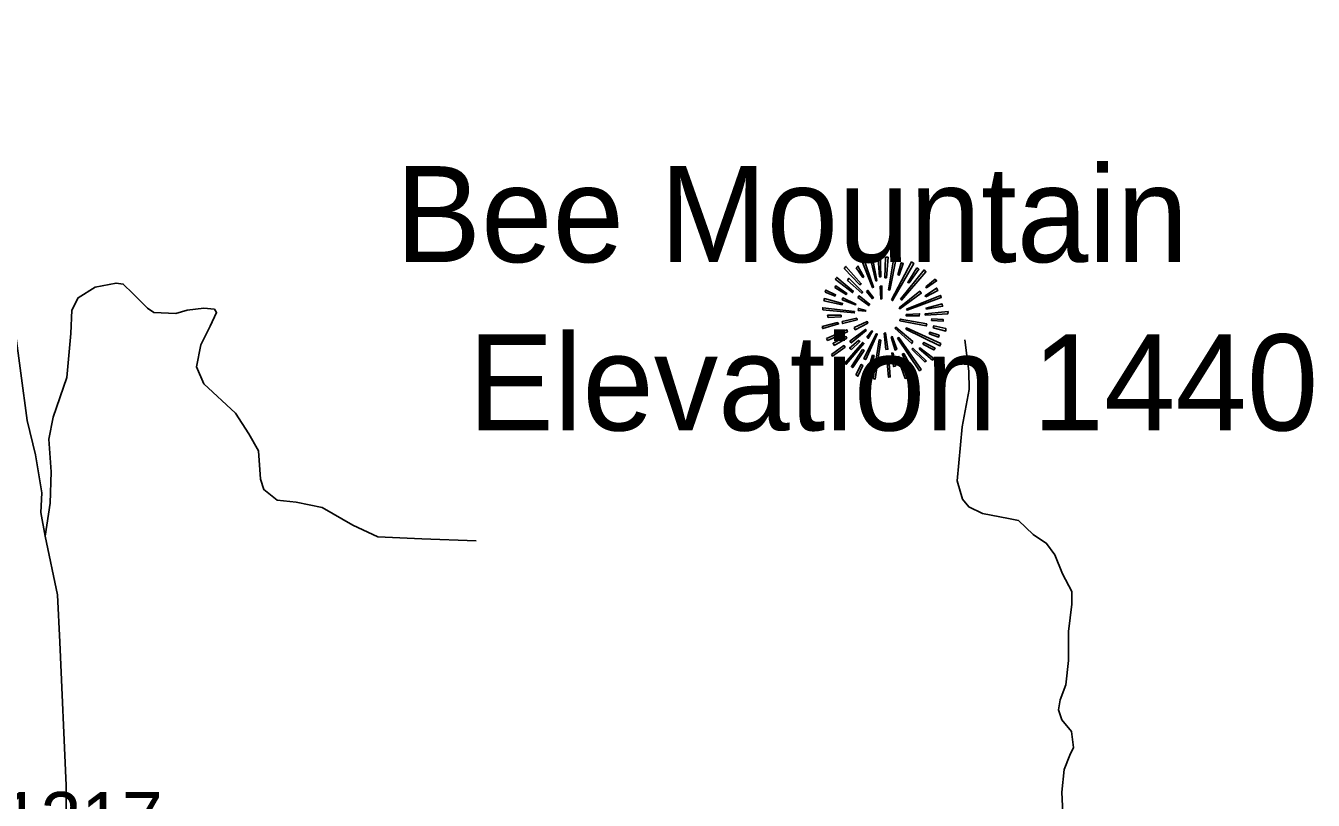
# Model space of a CAD drawing. Extents: x 1159738 to 1321356, y 736314 to 882035.
# Drawn here: x 1222589 to 1225537, y 798191 to 799965 of the extents above; entities that cross this region are included whole.
import ezdxf

# ---------------------------------------------------------------- set-up
doc = ezdxf.new("R2010")
doc.units = 0
for name, color, linetype in [('Exist Geographical Mountain Summit CELL', 7, 'Continuous'), ('Exist Geographical Mountain Summit Elevation Number Label', 7, 'Continuous'), ('Exist Geographical Mountain Summit Label', 7, 'Continuous'), ('Exist Road Non-System Type 51', 7, 'Continuous'), ('Exist Road Secondary Type 51 Number Label', 7, 'Continuous')]:
    doc.layers.add(name, color=color, linetype=linetype)

msp = doc.modelspace()

# ---------------------------------------------------------------- linework, layer by layer
at = {"layer": 'Exist Geographical Mountain Summit CELL'}
for points in [[(1224501.4, 799432.2), (1224527.6, 799365.3), (1224530.5, 799366.4), (1224506.5, 799434.7)], [(1224540, 799441.6), (1224544, 799389.6), (1224547.2, 799390), (1224545.8, 799442.7)], [(1224556, 799387.5), (1224559.9, 799387.5), (1224563.6, 799434.7), (1224558.1, 799434.7)], [(1224568, 799359.1), (1224582.9, 799436.2), (1224577.4, 799438), (1224564.7, 799359.9)], [(1224462.9, 799408.9), (1224498.9, 799371.5), (1224502.2, 799374), (1224467, 799413.7)], [(1224490.5, 799410.4), (1224506.1, 799388.6), (1224508, 799390), (1224494.6, 799414.4)], [(1224535.3, 799380.2), (1224537.8, 799381), (1224528.7, 799428.9), (1224524.4, 799427.8)], [(1224571.2, 799337.3), (1224574.1, 799335.5), (1224622.8, 799420.2), (1224617.4, 799423.8)], [(1224585.7, 799394.4), (1224589, 799393.2), (1224598.5, 799420.2), (1224593.8, 799422)], [(1224592.3, 799338.8), (1224594.5, 799336.6), (1224650.1, 799400.9), (1224646.1, 799405.7)], [(1224629.7, 799410.4), (1224608.7, 799376.9), (1224611.6, 799375.8), (1224634.1, 799407.1)], [(1224442.6, 799384.2), (1224482.2, 799353.7), (1224484.4, 799355.9), (1224446.2, 799388.6)], [(1224470.9, 799381.3), (1224503.6, 799352.2), (1224505.8, 799354.4), (1224473.8, 799386.4)], [(1224650.1, 799366.8), (1224651.9, 799364.3), (1224674.8, 799380.6), (1224671.1, 799384.2)], [(1224419.7, 799354.4), (1224442.2, 799345.7), (1224443.3, 799348.6), (1224421.2, 799359.5)], [(1224441.5, 799365.3), (1224467.3, 799349), (1224469.5, 799351.6), (1224444.4, 799369.3)], [(1224494.6, 799342.8), (1224519.6, 799323.8), (1224521.8, 799326.8), (1224497.1, 799346)], [(1224514.2, 799355.9), (1224528, 799339.5), (1224530.1, 799341.7), (1224517.4, 799358.8)], [(1224545.4, 799368.3), (1224546.8, 799339.1), (1224549.4, 799339.5), (1224549.4, 799368.6)], [(1224589, 799318.8), (1224590.8, 799316.3), (1224639.5, 799352.2), (1224636.3, 799356.6)], [(1224606.1, 799315.9), (1224607.2, 799313.7), (1224685.3, 799342.4), (1224683.5, 799347.1)], [(1224650.1, 799343.9), (1224677.7, 799358.8), (1224674.8, 799363.9), (1224648.7, 799346.4)], [(1224414.2, 799314.1), (1224486.2, 799307.1), (1224486.5, 799310.1), (1224414.2, 799319.1)], [(1224416.8, 799335.1), (1224458.2, 799325.7), (1224459.3, 799329), (1224417.9, 799339.9)], [(1224458.2, 799337.3), (1224488.7, 799325.4), (1224489.8, 799327.5), (1224460.4, 799341.4)], [(1224494.9, 799313), (1224512, 799310.8), (1224512.4, 799313), (1224495.6, 799317.3)], [(1224651.9, 799315.9), (1224688.6, 799322.4), (1224687.2, 799327.9), (1224650.5, 799318.1)], [(1224426.3, 799296.7), (1224456, 799298.1), (1224456, 799301.7), (1224425.2, 799301.7)], [(1224458.6, 799287.6), (1224459.6, 799282.8), (1224492.8, 799291.2), (1224492, 799294.8)], [(1224486.2, 799273.4), (1224488.4, 799268.7), (1224517.1, 799283.9), (1224516, 799287.2)], [(1224590.4, 799289.4), (1224651.2, 799277.4), (1224652.3, 799281.8), (1224591.6, 799293)], [(1224605.1, 799303.2), (1224605.1, 799300.3), (1224635.2, 799300.3), (1224635.9, 799305.3)], [(1224648.3, 799302.1), (1224700.6, 799305.3), (1224700.9, 799310.1), (1224648.7, 799305.3)], [(1224663.2, 799290.1), (1224689.7, 799287.9), (1224689.7, 799292.2), (1224663.6, 799293.3)], [(1224412.8, 799276.3), (1224414.2, 799271.2), (1224450.2, 799281.8), (1224448, 799285)], [(1224422.6, 799248.6), (1224425.2, 799244), (1224470.6, 799263.9), (1224469.1, 799268.7)], [(1224476.3, 799242.1), (1224479.3, 799238.5), (1224513.8, 799266.9), (1224512, 799269.4)], [(1224508, 799202.2), (1224512.4, 799200.4), (1224538.9, 799258.8), (1224536.4, 799259.6)], [(1224514.9, 799251.6), (1224518.2, 799248.6), (1224528.3, 799265), (1224526.5, 799266.5)], [(1224554.9, 799260.7), (1224558.8, 799223.6), (1224563.2, 799223.9), (1224558.1, 799261.4)], [(1224579.3, 799272.3), (1224617.8, 799237), (1224620.3, 799241.4), (1224581.1, 799274.5)], [(1224604.3, 799269.8), (1224682.4, 799231.6), (1224684.2, 799237), (1224605.8, 799272.7)], [(1224657.7, 799259.6), (1224678.8, 799251.6), (1224680.6, 799256), (1224659.2, 799262.8)], [(1224667.2, 799273), (1224695.5, 799265.7), (1224696.2, 799271.2), (1224668.2, 799277.4)], [(1224433.9, 799211.9), (1224436.7, 799207.9), (1224465.1, 799229), (1224462.5, 799232.3)], [(1224440.1, 799232.7), (1224469.1, 799249.4), (1224467, 799253), (1224437.9, 799237.7)], [(1224464.8, 799192.3), (1224467.7, 799189.8), (1224508.4, 799237.4), (1224505.5, 799239.5)], [(1224480.1, 799223.6), (1224499.3, 799241.7), (1224496, 799244), (1224475.6, 799226.8)], [(1224529.4, 799156.8), (1224534.1, 799155.6), (1224546.8, 799245), (1224543.6, 799245.8)], [(1224570.9, 799252), (1224579.6, 799222.1), (1224583.6, 799223.9), (1224573, 799253)], [(1224585.4, 799249.7), (1224635.9, 799174.9), (1224639.5, 799177.8), (1224587.9, 799250.8)], [(1224617.8, 799223.9), (1224647.9, 799194.8), (1224651.2, 799197.4), (1224620, 799226.4)], [(1224634.5, 799224.6), (1224665, 799198.9), (1224668.2, 799202.5), (1224636.3, 799227.2)], [(1224643.5, 799235.6), (1224668.6, 799222.5), (1224671.1, 799226.2), (1224645.8, 799239.5)], [(1224504.7, 799223.6), (1224479.7, 799184.4), (1224482.9, 799181.8), (1224508.7, 799221.4)], [(1224519.6, 799166.9), (1224531.6, 799209.7), (1224528, 799210.1), (1224515.2, 799167.9)], [(1224561, 799202.2), (1224564.7, 799159.7), (1224568.7, 799160.7), (1224565.4, 799202.2)], [(1224580.7, 799185.4), (1224575.2, 799215.3), (1224571.9, 799215.3), (1224576.3, 799184.4)], [(1224585.4, 799206.9), (1224602.9, 799157.1), (1224607.2, 799158.9), (1224588.3, 799207.6)], [(1224595.9, 799212.7), (1224611.9, 799183.2), (1224616, 799185.4), (1224599.6, 799214.1)], [(1224489.8, 799165.1), (1224494.6, 799162.2), (1224505.5, 799186.9), (1224502.2, 799189.1)]]:
    msp.add_lwpolyline(points, close=True, dxfattribs=at)
at = {"layer": 'Exist Road Non-System Type 51'}
for points in [[(1222600, 797898.3), (1222599.9, 797953.7), (1222607.1, 797994.5), (1222643.1, 798044.9), (1222671.9, 798092.9), (1222681.5, 798143.3), (1222681.5, 798224.8), (1222667.1, 798553.6), (1222662.3, 798661.6), (1222633.5, 798796), (1222623.8, 798850), (1222626.2, 798895.6), (1222611.8, 798982), (1222592.6, 799061.2), (1222563.8, 799277.2), (1222525.5, 799437.9), (1222527.9, 799529.1), (1222551.8, 799718.7), (1222559, 799793.1), (1222539.7, 799844.6), (1222503.7, 799916.6), (1222458.2, 799964.6)], [(1222633.5, 798796), (1222644.8, 798871.6), (1222647.2, 798943.6), (1222642.4, 799018), (1222652, 799068.4), (1222683.2, 799159.5), (1222692.8, 799260.3), (1222695.1, 799313.1), (1222709.5, 799341.9), (1222747.9, 799365.9), (1222795.9, 799375.5), (1222812.6, 799373.1), (1222834.2, 799351.5), (1222867.8, 799317.9), (1222882.2, 799308.3), (1222932.5, 799305.9), (1222958.9, 799313.1), (1222997.3, 799317.9), (1223021.3, 799315.5), (1223026.1, 799308.3), (1223011.7, 799277.1), (1222990.1, 799233.9), (1222980.5, 799183.5), (1222997.3, 799145.1), (1223069.2, 799078), (1223100.4, 799030), (1223122, 798991.6), (1223126.8, 798926.8), (1223134, 798902.8), (1223165.2, 798878.8), (1223208.3, 798874), (1223268.3, 798862), (1223337.8, 798821.2), (1223395.4, 798794.8), (1223496.1, 798790), (1223620.8, 798785.2)], [(1224965.6, 798130.2), (1224961.8, 798209.9), (1224966.9, 798261.7), (1224979.5, 798294.6), (1224988.3, 798312.3), (1224983.3, 798349), (1224961.8, 798375.6), (1224954.2, 798398.4), (1224958, 798421.1), (1224970.6, 798455.3), (1224977, 798511), (1224977, 798578), (1224984.6, 798640.5), (1224984.6, 798669.6), (1224963.1, 798710.1), (1224945.4, 798753.1), (1224926.5, 798779.6), (1224896.1, 798799.9), (1224862, 798831.5), (1224839.2, 798836.6), (1224779.8, 798848), (1224748.2, 798863.1), (1224734.3, 798880.8), (1224721.6, 798922.6), (1224733, 799046.6), (1224749.5, 799131.7), (1224748.3, 799173.5), (1224739.4, 799245.6)]]:
    msp.add_lwpolyline(points, dxfattribs=at)

# ---------------------------------------------------------------- texts
at = {"layer": 'Exist Geographical Mountain Summit Elevation Number Label'}
msp.add_text('Elevation 1440', height=220, dxfattribs=at).set_placement((1223602.2, 799038))
at = {"layer": 'Exist Geographical Mountain Summit Label'}
msp.add_text('Bee Mountain', height=220, dxfattribs=at).set_placement((1223435.5, 799423.4))
at = {"layer": 'Exist Road Secondary Type 51 Number Label'}
msp.add_text('1317', height=125, dxfattribs=at).set_placement((1222530.7, 798085.3))

doc.saveas('drawing.dxf')
